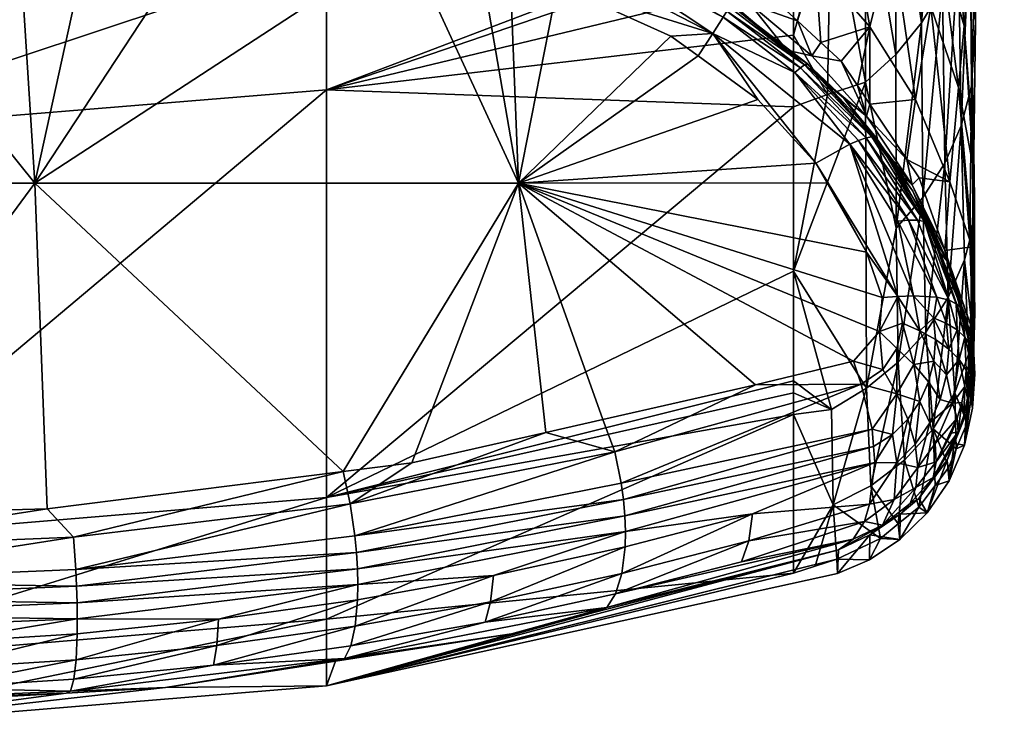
# Model space of a CAD drawing. Extents: x -0.025 to 0.115, y -0.119 to 0.131.
# Tile 508 of 656: x 0.08857 to 0.09513, y 0.06231 to 0.06705. Entities that reach past the tile are written whole.
import ezdxf

# ---------------------------------------------------------------- set-up
doc = ezdxf.new("R2010")
doc.units = 0
doc.layers.add('mesh', color=7, linetype='CONTINUOUS')

msp = doc.modelspace()

# ---------------------------------------------------------------- meshes
at = {"layer": 'mesh'}
mesh = msp.add_polyface(dxfattribs=at)
corners = [(0.0949322, 0.0661628, 0.0699289), (0.0948661, 0.0670102, 0.0684708), (0.0949058, 0.0674878, 0.0653805), (0.0947886, 0.0696561, 0.0605278), (0.0950717, 0.0706842, 0.0539714), (0.0949308, 0.0691904, 0.0598795), (0.0950708, 0.0700919, 0.0531512), (0.0949902, 0.068648, 0.0592351), (0.0948553, 0.0685671, 0.062863), (0.0949261, 0.0657202, 0.0712664), (0.094915, 0.0666087, 0.0649372), (0.094935, 0.0658582, 0.0712703), (0.0949355, 0.0699017, 0.0493396), (0.0950035, 0.0704737, 0.0481996), (0.094961, 0.0708828, 0.0465767), (0.0949971, 0.0701824, 0.049391), (0.0949163, 0.0691688, 0.052331), (0.0949979, 0.0702211, 0.0492327), (0.0949074, 0.0677741, 0.0585965), (0.0949656, 0.0687487, 0.0552554), (0.0949039, 0.065584, 0.0712627), (0.0948309, 0.0689104, 0.0523516), (0.094849, 0.0696522, 0.0492958), (0.0951346, 0.0715664, 0.0510603), (0.0949812, 0.0694599, 0.0523465), (0.0949579, 0.0681561, 0.0586177), (0.0949434, 0.0670346, 0.064982), (0.09493, 0.0660551, 0.0712573), (0.0949199, 0.0655374, 0.077646), (0.0948299, 0.0665992, 0.0715705)]
mesh.append_faces([[corners[k] for k in face] for face in [(0, 1, 2, 2), (3, 4, 5, 5), (6, 5, 4, 4), (7, 5, 6, 6), (7, 8, 5, 5), (2, 8, 7, 7), (9, 0, 10, 10), (9, 11, 0, 0), (12, 13, 14, 14), (15, 12, 16, 16), (17, 12, 15, 15), (17, 13, 12, 12), (18, 19, 16, 16), (10, 20, 9, 9), (12, 21, 16, 16), (14, 22, 12, 12), (23, 24, 6, 6), (23, 15, 24, 24), (2, 25, 26, 26), (7, 25, 2, 2), (6, 25, 7, 7), (6, 19, 25, 25), (24, 19, 6, 6), (0, 2, 26, 26), (27, 1, 0, 0), (28, 29, 27, 27), (11, 27, 0, 0), (28, 27, 11, 11), (25, 10, 26, 26), (25, 18, 10, 10), (10, 0, 26, 26), (15, 16, 24, 24), (16, 19, 24, 24), (18, 25, 19, 19)]])
mesh = msp.add_polyface(dxfattribs=at)
corners = [(0.0944765, 0.0680056, 0.0692732), (0.0946442, 0.0671384, 0.0718908), (0.0943841, 0.0676062, 0.0722125), (0.0947092, 0.0675447, 0.0688711), (0.0945771, 0.0684769, 0.0663442), (0.0947805, 0.0680198, 0.0658611), (0.0947727, 0.0659712, 0.0777922), (0.0945678, 0.0659977, 0.0840335), (0.0944862, 0.0661196, 0.0840335), (0.094543, 0.0665184, 0.0779526), (0.0948661, 0.0670102, 0.0684708), (0.0949058, 0.0674878, 0.0653805), (0.0948299, 0.0665992, 0.0715705), (0.0942395, 0.0664881, 0.0840336), (0.0945824, 0.0670311, 0.0586354), (0.0944144, 0.0656626, 0.0648861), (0.0945919, 0.0658657, 0.0648945), (0.0944113, 0.0668186, 0.0586444), (0.094407, 0.0682161, 0.0524009), (0.0945776, 0.0684296, 0.0523872), (0.0948297, 0.0675139, 0.058611), (0.0947373, 0.0660942, 0.0649062), (0.0948466, 0.0663437, 0.0649207), (0.0947217, 0.0672647, 0.0586241), (0.0948309, 0.0689104, 0.0523516), (0.0947185, 0.0686627, 0.0523705), (0.094915, 0.0666087, 0.0649372), (0.0949039, 0.065584, 0.0712627), (0.0949074, 0.0677741, 0.0585965), (0.094521, 0.0659499, 0.0875529), (0.0944413, 0.0660207, 0.0964518), (0.0942741, 0.0662459, 0.0964214), (0.0942159, 0.0664087, 0.0878712), (0.0945256, 0.0659073, 0.0964672), (0.0942776, 0.0662689, 0.0965306), (0.09493, 0.0660551, 0.0712573), (0.0949199, 0.0655374, 0.077646)]
mesh.append_faces([[corners[k] for k in face] for face in [(0, 1, 2, 2), (0, 3, 1, 1), (4, 3, 0, 0), (4, 5, 3, 3), (6, 7, 8, 8), (1, 9, 2, 2), (10, 5, 11, 11), (10, 3, 5, 5), (12, 3, 10, 10), (12, 1, 3, 3), (6, 1, 12, 12), (6, 9, 1, 1), (8, 9, 6, 6), (8, 13, 9, 9), (14, 15, 16, 16), (14, 17, 15, 15), (14, 18, 17, 17), (19, 18, 14, 14), (20, 21, 22, 22), (20, 23, 21, 21), (24, 23, 20, 20), (24, 25, 23, 23), (26, 22, 27, 27), (28, 22, 26, 26), (28, 20, 22, 22), (23, 16, 21, 21), (23, 14, 16, 16), (25, 14, 23, 23), (25, 19, 14, 14), (29, 30, 31, 31), (32, 8, 29, 29), (33, 34, 30, 30), (35, 12, 10, 10), (36, 6, 12, 12)]])
mesh = msp.add_polyface(dxfattribs=at)
corners = [(0.0906177, 0.0638665, 0.0690959), (0.0870297, 0.0627568, 0.0766149), (0.0906177, 0.063055, 0.0765957), (0.0870297, 0.0635669, 0.0691078), (0.0906176, 0.0665834, 0.0541735), (0.0870297, 0.0662902, 0.0541355), (0.0906176, 0.0674826, 0.0504646), (0.0870297, 0.0671946, 0.0504051), (0.0888296, 0.0683158, 0.0467085), (0.0870429, 0.0635239, 0.0997077), (0.0865027, 0.0637301, 0.0996655), (0.0870407, 0.0637449, 0.0996416), (0.0860871, 0.0633256, 0.0996652), (0.0851515, 0.0636012, 0.0995818), (0.0908171, 0.0635007, 0.0991653), (0.0889526, 0.0632748, 0.0995428), (0.0889472, 0.0633858, 0.0995673), (0.0908238, 0.0633916, 0.0991279), (0.0889561, 0.063165, 0.0995049), (0.0908266, 0.0632857, 0.0990778), (0.0889575, 0.0630588, 0.0994539), (0.087043, 0.063306, 0.0996966), (0.0889318, 0.0636028, 0.0995789), (0.087043, 0.0631946, 0.099672), (0.0870431, 0.0630846, 0.099634), (0.0860827, 0.0631044, 0.0996027), (0.0870431, 0.0629783, 0.0995826), (0.0886745, 0.0659615, 0.0987624), (0.0885507, 0.0679258, 0.0975285), (0.089098, 0.0678966, 0.0974963), (0.0870298, 0.0680068, 0.097618), (0.0853815, 0.0659615, 0.0987621), (0.0899151, 0.0678531, 0.0974482), (0.0887575, 0.063792, 0.0995655), (0.0907295, 0.0640389, 0.0991444)]
mesh.append_faces([[corners[k] for k in face] for face in [(0, 1, 2, 2), (0, 3, 1, 1), (4, 3, 0, 0), (4, 5, 3, 3), (6, 5, 4, 4), (6, 7, 5, 5), (6, 8, 7, 7), (9, 10, 11, 11), (12, 13, 9, 9), (14, 15, 16, 16), (17, 18, 15, 15), (19, 20, 18, 18), (16, 21, 22, 22), (15, 21, 16, 16), (15, 23, 21, 21), (18, 23, 15, 15), (18, 24, 23, 23), (20, 24, 18, 18), (21, 9, 22, 22), (21, 12, 9, 9), (23, 12, 21, 21), (23, 25, 12, 12), (24, 25, 23, 23), (24, 26, 25, 25), (27, 28, 29, 29), (27, 30, 28, 28), (31, 30, 27, 27), (29, 32, 27, 27), (11, 31, 27, 27), (10, 31, 11, 11), (9, 11, 33, 33), (22, 9, 33, 33), (27, 34, 33, 33), (11, 27, 33, 33)]])
mesh = msp.add_polyface(dxfattribs=at)
corners = [(0.0929929, 0.0674447, 0.0887943), (0.0927514, 0.0674446, 0.0963847), (0.0922326, 0.0676693, 0.0964227), (0.0920142, 0.0678912, 0.0893764), (0.0923529, 0.0679926, 0.0840332), (0.0906177, 0.0638665, 0.0690959), (0.0937298, 0.0664711, 0.0586714), (0.0906176, 0.0665834, 0.0541735), (0.0937298, 0.0677699, 0.0524223), (0.0906176, 0.0674826, 0.0504646), (0.0937299, 0.0673354, 0.0542728), (0.0937298, 0.0676494, 0.0529076), (0.0937298, 0.0682183, 0.0506173), (0.092253, 0.0676926, 0.0965247), (0.0922525, 0.0676365, 0.0967491), (0.0911836, 0.0679996, 0.0967457), (0.0922552, 0.0676708, 0.0966376), (0.0911881, 0.0679643, 0.0968568), (0.0911758, 0.0680218, 0.096633), (0.0922446, 0.0675901, 0.0968567), (0.0932615, 0.067068, 0.0968039), (0.0886745, 0.0659615, 0.0987624), (0.0911502, 0.0675791, 0.0973142), (0.0918978, 0.0659615, 0.0980892), (0.0899151, 0.0678531, 0.0974482), (0.0921573, 0.0672826, 0.0972165), (0.0929132, 0.0669415, 0.097162), (0.0918392, 0.0674262, 0.0972395), (0.0916386, 0.0674707, 0.0972613), (0.0917894, 0.0678612, 0.0964552), (0.0931926, 0.0669601, 0.0970011), (0.0922143, 0.0674647, 0.0970517), (0.0911715, 0.067707, 0.0972414), (0.0911866, 0.0678565, 0.0970652), (0.0911891, 0.0679163, 0.0969641)]
mesh.append_faces([[corners[k] for k in face] for face in [(0, 1, 2, 2), (0, 3, 4, 4), (2, 3, 0, 0), (5, 6, 7, 7), (7, 8, 9, 9), (10, 11, 7, 7), (8, 12, 9, 9), (13, 2, 1, 1), (14, 15, 16, 16), (17, 15, 14, 14), (16, 18, 13, 13), (15, 18, 16, 16), (14, 19, 17, 17), (14, 20, 19, 19), (21, 22, 23, 23), (21, 24, 22, 22), (25, 26, 23, 23), (23, 27, 25, 25), (23, 28, 27, 27), (22, 28, 23, 23), (2, 29, 3, 3), (30, 26, 25, 25), (31, 27, 28, 28), (29, 2, 13, 13), (31, 25, 27, 27), (31, 30, 25, 25), (32, 22, 24, 24), (32, 28, 22, 22), (32, 31, 28, 28), (33, 31, 32, 32), (31, 19, 30, 30), (31, 34, 19, 19), (33, 34, 31, 31)]])
mesh = msp.add_polyface(dxfattribs=at)
corners = [(0.0939119, 0.0668997, 0.0840336), (0.0942389, 0.067003, 0.0781134), (0.0940478, 0.0667742, 0.0840336), (0.0938746, 0.067423, 0.0782747), (0.0937555, 0.0670441, 0.0840336), (0.0935307, 0.0672515, 0.0840336), (0.0941561, 0.0666125, 0.0840336), (0.094543, 0.0665184, 0.0779526), (0.0942395, 0.0664881, 0.0840336), (0.0934626, 0.06778, 0.0784366), (0.0940653, 0.0680045, 0.0725352), (0.0943841, 0.0676062, 0.0722125), (0.0939795, 0.0678781, 0.0524184), (0.0937298, 0.0677699, 0.0524223), (0.0937298, 0.0676494, 0.0529076), (0.0942071, 0.0680297, 0.0524114), (0.0944113, 0.0668186, 0.0586444), (0.094407, 0.0682161, 0.0524009), (0.0942097, 0.0666344, 0.0586508), (0.0939562, 0.0665525, 0.0586623), (0.0937299, 0.0669468, 0.0559623), (0.0937299, 0.0673354, 0.0542728), (0.0938512, 0.0668105, 0.0881845), (0.0934401, 0.0671541, 0.0884924), (0.0936859, 0.0668482, 0.0963682), (0.0933427, 0.0671377, 0.0963546), (0.0933124, 0.0671511, 0.0964682), (0.093821, 0.0667595, 0.0964792), (0.093803, 0.0667499, 0.0965947), (0.0938138, 0.0667403, 0.0963732), (0.0940631, 0.06653, 0.0963831), (0.0937393, 0.0666997, 0.0968188), (0.0932615, 0.067068, 0.0968039), (0.0937756, 0.06673, 0.0967087), (0.0932859, 0.0671069, 0.0966951), (0.0933029, 0.0671346, 0.0965824), (0.0931926, 0.0669601, 0.0970011)]
mesh.append_faces([[corners[k] for k in face] for face in [(0, 1, 2, 2), (0, 3, 1, 1), (4, 3, 0, 0), (4, 5, 3, 3), (1, 6, 2, 2), (7, 8, 1, 1), (9, 3, 5, 5), (10, 3, 9, 9), (10, 1, 3, 3), (11, 1, 10, 10), (11, 7, 1, 1), (12, 13, 14, 14), (15, 16, 17, 17), (18, 16, 15, 15), (18, 12, 19, 19), (15, 12, 18, 18), (12, 20, 19, 19), (12, 21, 20, 20), (14, 21, 12, 12), (22, 0, 2, 2), (22, 4, 0, 0), (23, 4, 22, 22), (23, 5, 4, 4), (24, 23, 22, 22), (25, 23, 24, 24), (26, 27, 28, 28), (24, 27, 26, 26), (29, 27, 24, 24), (29, 30, 27, 27), (31, 32, 33, 33), (34, 35, 28, 28), (35, 26, 28, 28), (28, 33, 34, 34), (36, 32, 31, 31)]])
mesh = msp.add_polyface(dxfattribs=at)
corners = [(0.0934626, 0.06778, 0.0784366), (0.0933616, 0.0674076, 0.0840336), (0.0931196, 0.067548, 0.0840335), (0.0935307, 0.0672515, 0.0840336), (0.0930109, 0.06808, 0.0785991), (0.0927992, 0.0677338, 0.0840334), (0.0929929, 0.0674447, 0.0887943), (0.0930781, 0.0673032, 0.0963607), (0.0927514, 0.0674446, 0.0963847), (0.0934401, 0.0671541, 0.0884924), (0.0923529, 0.0679926, 0.0840332), (0.0933427, 0.0671377, 0.0963546), (0.0906176, 0.0665834, 0.0541735), (0.0937299, 0.0669468, 0.0559623), (0.0937299, 0.0673354, 0.0542728), (0.0937298, 0.0664711, 0.0586714), (0.0937298, 0.0676494, 0.0529076), (0.0937298, 0.0677699, 0.0524223), (0.0936859, 0.0668482, 0.0963682), (0.0933124, 0.0671511, 0.0964682), (0.092253, 0.0676926, 0.0965247), (0.0932859, 0.0671069, 0.0966951), (0.0922552, 0.0676708, 0.0966376), (0.0933029, 0.0671346, 0.0965824), (0.0922525, 0.0676365, 0.0967491), (0.0932615, 0.067068, 0.0968039), (0.0937756, 0.06673, 0.0967087), (0.0918978, 0.0659615, 0.0980892), (0.0930943, 0.0668094, 0.0971655), (0.0934916, 0.0665197, 0.0971732), (0.0929132, 0.0669415, 0.097162), (0.0942173, 0.0655006, 0.0973783), (0.0943216, 0.0651989, 0.0974673), (0.0931926, 0.0669601, 0.0970011), (0.0938784, 0.0660952, 0.0972357), (0.0922446, 0.0675901, 0.0968567), (0.0939613, 0.0659627, 0.0972654)]
mesh.append_faces([[corners[k] for k in face] for face in [(0, 1, 2, 2), (0, 3, 1, 1), (4, 2, 5, 5), (4, 0, 2, 2), (6, 7, 8, 8), (9, 7, 6, 6), (6, 10, 5, 5), (6, 1, 9, 9), (6, 2, 1, 1), (5, 2, 6, 6), (1, 3, 9, 9), (11, 7, 9, 9), (12, 13, 14, 14), (12, 15, 13, 13), (12, 16, 17, 17), (18, 19, 11, 11), (19, 7, 11, 11), (19, 8, 7, 7), (20, 8, 19, 19), (21, 22, 23, 23), (24, 22, 21, 21), (23, 20, 19, 19), (22, 20, 23, 23), (21, 25, 24, 24), (21, 26, 25, 25), (27, 28, 29, 29), (27, 30, 28, 28), (31, 32, 27, 27), (33, 28, 30, 30), (29, 28, 33, 33), (34, 29, 33, 33), (33, 35, 25, 25), (27, 34, 36, 36), (29, 34, 27, 27)]])
mesh = msp.add_polyface(dxfattribs=at)
corners = [(0.0942389, 0.067003, 0.0781134), (0.0942395, 0.0664881, 0.0840336), (0.0941561, 0.0666125, 0.0840336), (0.0944144, 0.0656626, 0.0648861), (0.0944113, 0.0668186, 0.0586444), (0.0942097, 0.0666344, 0.0586508), (0.0939562, 0.0665525, 0.0586623), (0.0937299, 0.0669468, 0.0559623), (0.0937298, 0.0664711, 0.0586714), (0.0942159, 0.0664087, 0.0878712), (0.0940631, 0.06653, 0.0963831), (0.0938138, 0.0667403, 0.0963732), (0.094521, 0.0659499, 0.0875529), (0.0942741, 0.0662459, 0.0964214), (0.0936859, 0.0668482, 0.0963682), (0.0940478, 0.0667742, 0.0840336), (0.0938512, 0.0668105, 0.0881845), (0.0944862, 0.0661196, 0.0840335), (0.0942776, 0.0662689, 0.0965306), (0.0944413, 0.0660207, 0.0964518), (0.0941637, 0.0662462, 0.0968759), (0.094213, 0.066263, 0.0967642), (0.0945565, 0.0657143, 0.0968686), (0.0937393, 0.0666997, 0.0968188), (0.0946028, 0.0657055, 0.0967499), (0.0942511, 0.0662705, 0.0966482), (0.0937756, 0.06673, 0.0967087), (0.093803, 0.0667499, 0.0965947), (0.093821, 0.0667595, 0.0964792), (0.0918978, 0.0659615, 0.0980892), (0.0939613, 0.0659627, 0.0972654), (0.0942173, 0.0655006, 0.0973783), (0.0937297, 0.065376, 0.0649083), (0.0938784, 0.0660952, 0.0972357), (0.0944258, 0.0652061, 0.0973941), (0.0941043, 0.0662205, 0.0969808), (0.0944965, 0.0657152, 0.0969826), (0.0944242, 0.0657081, 0.0970888), (0.0945291, 0.0652113, 0.0973149), (0.0931926, 0.0669601, 0.0970011)]
mesh.append_faces([[corners[k] for k in face] for face in [(0, 1, 2, 2), (3, 4, 5, 5), (6, 7, 8, 8), (9, 10, 11, 11), (12, 13, 10, 10), (14, 9, 11, 11), (2, 1, 9, 9), (9, 15, 2, 2), (9, 16, 15, 15), (14, 16, 9, 9), (9, 12, 10, 10), (1, 17, 9, 9), (18, 13, 19, 19), (20, 21, 22, 22), (20, 23, 21, 21), (24, 25, 18, 18), (21, 26, 25, 25), (23, 26, 21, 21), (27, 25, 26, 26), (28, 25, 27, 27), (28, 18, 25, 25), (10, 18, 28, 28), (10, 13, 18, 18), (29, 30, 31, 31), (5, 6, 32, 32), (6, 8, 32, 32), (33, 31, 30, 30), (33, 34, 31, 31), (35, 34, 33, 33), (36, 35, 20, 20), (37, 38, 35, 35), (35, 23, 20, 20), (35, 39, 23, 23), (33, 39, 35, 35)]])
mesh = msp.add_polyface(dxfattribs=at)
corners = [(0.0942168, 0.0645961, 0.0712461), (0.0944279, 0.0647682, 0.0712465), (0.0944144, 0.0656626, 0.0648861), (0.093983, 0.0644539, 0.0712479), (0.0937297, 0.0646451, 0.0690716), (0.0937297, 0.0645633, 0.0695373), (0.0942097, 0.0666344, 0.0586508), (0.0942448, 0.0639438, 0.0776609), (0.0939932, 0.0638173, 0.0776547), (0.0937297, 0.0644207, 0.0712583), (0.0937297, 0.065376, 0.0649083), (0.0906177, 0.0638665, 0.0690959), (0.0937298, 0.0664711, 0.0586714), (0.0944258, 0.0652061, 0.0973941), (0.0943216, 0.0651989, 0.0974673), (0.0942173, 0.0655006, 0.0973783), (0.0934775, 0.0646184, 0.0980947), (0.0941817, 0.0646223, 0.0977477), (0.09254, 0.0641717, 0.0985904), (0.09413, 0.0647751, 0.09774), (0.0926067, 0.0637447, 0.098514), (0.0942631, 0.0642061, 0.0976696), (0.0942714, 0.0640995, 0.0976287), (0.0925973, 0.0638528, 0.0985506), (0.0942541, 0.0643214, 0.0977138), (0.0925825, 0.0639613, 0.0985753), (0.0943034, 0.0649722, 0.0975753), (0.0943905, 0.0642865, 0.0976056), (0.0944174, 0.0640984, 0.097502), (0.0943244, 0.0647189, 0.0976511), (0.0942372, 0.0638228, 0.0974297), (0.0944183, 0.064558, 0.0976099), (0.0944176, 0.0648592, 0.0975512), (0.0918978, 0.0659615, 0.0980892)]
mesh.append_faces([[corners[k] for k in face] for face in [(0, 1, 2, 2), (3, 4, 5, 5), (2, 6, 0, 0), (0, 7, 1, 1), (0, 8, 7, 7), (3, 8, 0, 0), (3, 9, 8, 8), (5, 9, 3, 3), (3, 10, 4, 4), (0, 10, 3, 3), (0, 6, 10, 10), (11, 10, 12, 12), (13, 14, 15, 15), (16, 17, 18, 18), (19, 17, 16, 16), (20, 21, 22, 22), (23, 24, 21, 21), (25, 24, 23, 23), (17, 24, 25, 25), (18, 17, 25, 25), (14, 13, 26, 26), (22, 27, 28, 28), (22, 21, 27, 27), (21, 24, 27, 27), (19, 26, 29, 29), (22, 28, 30, 30), (24, 31, 27, 27), (24, 17, 31, 31), (29, 26, 32, 32), (29, 17, 19, 19), (29, 31, 17, 17), (33, 19, 16, 16), (33, 26, 19, 19), (33, 14, 26, 26)]])
mesh = msp.add_polyface(dxfattribs=at)
corners = [(0.0948466, 0.0663437, 0.0649207), (0.0948685, 0.0654508, 0.0712592), (0.0949039, 0.065584, 0.0712627), (0.0949253, 0.0649623, 0.0776475), (0.0947607, 0.0651984, 0.0712533), (0.0947373, 0.0660942, 0.0649062), (0.0946111, 0.0649694, 0.0712489), (0.0945919, 0.0658657, 0.0648945), (0.0947562, 0.0654388, 0.0872299), (0.0946926, 0.0655149, 0.0965457), (0.0946313, 0.0656588, 0.0965169), (0.0948933, 0.0649376, 0.0904465), (0.0944413, 0.0660207, 0.0964518), (0.094521, 0.0659499, 0.0875529), (0.0945256, 0.0659073, 0.0964672), (0.0944862, 0.0661196, 0.0840335), (0.0945678, 0.0659977, 0.0840335), (0.0946348, 0.0656893, 0.0966294), (0.0944965, 0.0657152, 0.0969826), (0.0941637, 0.0662462, 0.0968759), (0.0945565, 0.0657143, 0.0968686), (0.094213, 0.066263, 0.0967642), (0.0946028, 0.0657055, 0.0967499), (0.0942776, 0.0662689, 0.0965306), (0.0942511, 0.0662705, 0.0966482), (0.0949199, 0.0655374, 0.077646), (0.0947377, 0.0655119, 0.0840336), (0.0947727, 0.0659712, 0.0777922), (0.0949098, 0.0650197, 0.0840337), (0.0948502, 0.0651298, 0.0967512), (0.0948141, 0.0651569, 0.0968733), (0.0947672, 0.0651812, 0.0969958), (0.0946843, 0.0652025, 0.097142), (0.0944242, 0.0657081, 0.0970888), (0.0944258, 0.0652061, 0.0973941), (0.0941043, 0.0662205, 0.0969808), (0.0945291, 0.0652113, 0.0973149)]
mesh.append_faces([[corners[k] for k in face] for face in [(0, 1, 2, 2), (3, 2, 1, 1), (0, 4, 1, 1), (0, 5, 4, 4), (5, 6, 4, 4), (5, 7, 6, 6), (8, 9, 10, 10), (8, 11, 9, 9), (8, 12, 13, 13), (8, 14, 12, 12), (10, 14, 8, 8), (15, 16, 13, 13), (9, 17, 10, 10), (18, 19, 20, 20), (20, 21, 22, 22), (17, 14, 10, 10), (17, 23, 14, 14), (22, 23, 17, 17), (21, 24, 22, 22), (25, 26, 27, 27), (28, 26, 25, 25), (27, 26, 16, 16), (13, 26, 8, 8), (13, 16, 26, 26), (9, 29, 17, 17), (17, 30, 22, 22), (31, 18, 20, 20), (32, 18, 31, 31), (32, 33, 18, 18), (34, 35, 36, 36), (33, 35, 18, 18), (32, 36, 33, 33), (20, 22, 31, 31)]])
mesh = msp.add_polyface(dxfattribs=at)
corners = [(0.0906177, 0.063055, 0.0765957), (0.0937297, 0.0644207, 0.0712583), (0.0906177, 0.0638665, 0.0690959), (0.0906178, 0.062611, 0.084107), (0.0937298, 0.0633621, 0.0840337), (0.0870297, 0.0623149, 0.084125), (0.0908266, 0.0632857, 0.0990778), (0.0908252, 0.0631854, 0.0990157), (0.0898992, 0.0630549, 0.0992332), (0.0908099, 0.0630097, 0.0988608), (0.0907799, 0.0628773, 0.0986769), (0.0898647, 0.0627495, 0.0988888), (0.0917111, 0.0631707, 0.0985875), (0.0917298, 0.0633475, 0.0987394), (0.0898876, 0.0628801, 0.0990758), (0.0908067, 0.0636107, 0.0991899), (0.0889472, 0.0633858, 0.0995673), (0.0907768, 0.0638251, 0.0992028), (0.0908171, 0.0635007, 0.0991653), (0.0908238, 0.0633916, 0.0991279), (0.0889526, 0.0632748, 0.0995428), (0.0889561, 0.063165, 0.0995049), (0.0889575, 0.0630588, 0.0994539), (0.0926105, 0.0636392, 0.0984654), (0.0926067, 0.0637447, 0.098514), (0.0925973, 0.0638528, 0.0985506), (0.0907295, 0.0640389, 0.0991444), (0.0911856, 0.0640969, 0.0990455), (0.0889318, 0.0636028, 0.0995789), (0.090739, 0.0627932, 0.0984811), (0.0916744, 0.0630361, 0.0984077), (0.0918978, 0.0659615, 0.0980892), (0.0886745, 0.0659615, 0.0987624), (0.0906783, 0.0627759, 0.0982494), (0.0918512, 0.0629584, 0.0979391), (0.089546, 0.0625997, 0.0985489), (0.0887575, 0.063792, 0.0995655)]
mesh.append_faces([[corners[k] for k in face] for face in [(0, 1, 2, 2), (3, 4, 0, 0), (0, 5, 3, 3), (6, 7, 8, 8), (9, 10, 11, 11), (9, 12, 10, 10), (13, 12, 9, 9), (14, 8, 7, 7), (15, 16, 17, 17), (18, 16, 15, 15), (19, 20, 18, 18), (6, 21, 19, 19), (8, 22, 6, 6), (14, 9, 11, 11), (7, 9, 14, 14), (7, 13, 9, 9), (6, 13, 7, 7), (19, 23, 6, 6), (18, 24, 19, 19), (15, 25, 18, 18), (17, 26, 27, 27), (17, 28, 26, 26), (16, 28, 17, 17), (10, 29, 11, 11), (10, 30, 29, 29), (12, 30, 10, 10), (31, 26, 32, 32), (31, 27, 26, 26), (3, 33, 34, 34), (3, 35, 33, 33), (29, 34, 33, 33), (28, 36, 26, 26), (29, 33, 35, 35)]])
mesh = msp.add_polyface(dxfattribs=at)
corners = [(0.0906178, 0.062611, 0.084107), (0.0918512, 0.0629584, 0.0979391), (0.0924004, 0.0630995, 0.0976838), (0.0906177, 0.0638665, 0.0690959), (0.0937297, 0.0645633, 0.0695373), (0.0937297, 0.0646451, 0.0690716), (0.0937297, 0.0644207, 0.0712583), (0.0924851, 0.0631325, 0.0978964), (0.0917298, 0.0633475, 0.0987394), (0.0926084, 0.0635387, 0.0984057), (0.0917111, 0.0631707, 0.0985875), (0.0926105, 0.0636392, 0.0984654), (0.090739, 0.0627932, 0.0984811), (0.0916744, 0.0630361, 0.0984077), (0.0925435, 0.0632234, 0.0980825), (0.0925864, 0.0633607, 0.0982576), (0.0934313, 0.0635772, 0.0978724), (0.0934775, 0.0646184, 0.0980947), (0.09254, 0.0641717, 0.0985904), (0.0924594, 0.0643867, 0.0985171), (0.0907768, 0.0638251, 0.0992028), (0.0911856, 0.0640969, 0.0990455), (0.0920804, 0.0643005, 0.0986743), (0.0908067, 0.0636107, 0.0991899), (0.0908266, 0.0632857, 0.0990778), (0.0908238, 0.0633916, 0.0991279), (0.0926067, 0.0637447, 0.098514), (0.0908171, 0.0635007, 0.0991653), (0.0925973, 0.0638528, 0.0985506), (0.0925825, 0.0639613, 0.0985753), (0.0934563, 0.0637566, 0.0980163), (0.0918978, 0.0659615, 0.0980892), (0.0940232, 0.0633602, 0.0904506), (0.0940188, 0.0634564, 0.0840337), (0.0940293, 0.0635181, 0.0969267), (0.0937298, 0.0633621, 0.0840337), (0.0937297, 0.065376, 0.0649083), (0.0941276, 0.0635884, 0.0971267)]
mesh.append_faces([[corners[k] for k in face] for face in [(0, 1, 2, 2), (3, 4, 5, 5), (3, 6, 4, 4), (7, 2, 1, 1), (8, 9, 10, 10), (11, 9, 8, 8), (12, 7, 1, 1), (13, 7, 12, 12), (13, 14, 7, 7), (15, 14, 13, 13), (15, 16, 14, 14), (17, 18, 19, 19), (20, 21, 22, 22), (18, 22, 19, 19), (18, 20, 22, 22), (23, 20, 18, 18), (24, 11, 8, 8), (25, 26, 11, 11), (27, 28, 26, 26), (23, 29, 28, 28), (18, 29, 23, 23), (10, 15, 13, 13), (9, 15, 10, 10), (9, 30, 15, 15), (11, 30, 9, 9), (31, 19, 22, 22), (31, 17, 19, 19), (22, 21, 31, 31), (32, 33, 0, 0), (2, 34, 0, 0), (33, 35, 0, 0), (5, 36, 3, 3), (37, 7, 14, 14), (34, 2, 7, 7)]])
mesh = msp.add_polyface(dxfattribs=at)
corners = [(0.0945919, 0.0658657, 0.0648945), (0.0944279, 0.0647682, 0.0712465), (0.0946111, 0.0649694, 0.0712489), (0.0944144, 0.0656626, 0.0648861), (0.0948685, 0.0654508, 0.0712592), (0.0948048, 0.0645643, 0.0776585), (0.0948987, 0.0648263, 0.0776517), (0.0947607, 0.0651984, 0.0712533), (0.0949098, 0.0650197, 0.0840337), (0.0949024, 0.0649804, 0.08694), (0.0947562, 0.0654388, 0.0872299), (0.0948937, 0.0649346, 0.0903299), (0.0948933, 0.0649376, 0.0904465), (0.0945319, 0.0647524, 0.0974909), (0.0944555, 0.0650275, 0.0974639), (0.0945718, 0.0649771, 0.0973899), (0.0948335, 0.0647852, 0.0970735), (0.0948199, 0.0649836, 0.097031), (0.0948715, 0.0649358, 0.0969078), (0.0947647, 0.0648541, 0.0971918), (0.0947497, 0.0650268, 0.0971479), (0.0946628, 0.0650642, 0.097255), (0.0945291, 0.0652113, 0.0973149), (0.0946763, 0.0649188, 0.0972984), (0.09487, 0.0650982, 0.0966291), (0.0946926, 0.0655149, 0.0965457), (0.0947377, 0.0655119, 0.0840336), (0.0949287, 0.0647063, 0.0904485), (0.0949041, 0.0648702, 0.0966551), (0.0946028, 0.0657055, 0.0967499), (0.0948141, 0.0651569, 0.0968733), (0.0947672, 0.0651812, 0.0969958), (0.0948502, 0.0651298, 0.0967512), (0.0946348, 0.0656893, 0.0966294), (0.0944258, 0.0652061, 0.0973941), (0.0943034, 0.0649722, 0.0975753), (0.0946843, 0.0652025, 0.097142), (0.0949038, 0.0648851, 0.0967824), (0.0944176, 0.0648592, 0.0975512)]
mesh.append_faces([[corners[k] for k in face] for face in [(0, 1, 2, 2), (0, 3, 1, 1), (4, 5, 6, 6), (4, 7, 5, 5), (8, 9, 10, 10), (10, 11, 12, 12), (9, 11, 10, 10), (13, 14, 15, 15), (16, 17, 18, 18), (19, 20, 17, 17), (21, 20, 19, 19), (21, 15, 22, 22), (21, 23, 15, 15), (19, 23, 21, 21), (12, 24, 25, 25), (10, 26, 8, 8), (27, 28, 24, 24), (29, 30, 31, 31), (24, 32, 25, 25), (33, 32, 30, 30), (15, 34, 22, 22), (14, 34, 15, 15), (35, 34, 14, 14), (22, 36, 21, 21), (31, 20, 36, 36), (31, 17, 20, 20), (17, 30, 18, 18), (17, 31, 30, 30), (18, 30, 32, 32), (32, 28, 37, 37), (32, 24, 28, 28), (38, 35, 14, 14), (18, 32, 37, 37), (21, 36, 20, 20)]])
mesh = msp.add_polyface(dxfattribs=at)
corners = [(0.0949366, 0.0652378, 0.0776379), (0.094935, 0.0658582, 0.0712703), (0.0949261, 0.0657202, 0.0712664), (0.0949253, 0.0649623, 0.0776475), (0.0948685, 0.0654508, 0.0712592), (0.0948987, 0.0648263, 0.0776517), (0.0949379, 0.0651, 0.0776429), (0.0949039, 0.065584, 0.0712627), (0.0949386, 0.0646892, 0.0840337), (0.0949287, 0.0647063, 0.0904485), (0.0948937, 0.0649346, 0.0903299), (0.0949024, 0.0649804, 0.08694), (0.0948933, 0.0649376, 0.0904465), (0.0949222, 0.0644623, 0.0904502), (0.0949108, 0.0647639, 0.0968003), (0.0949038, 0.0648851, 0.0967824), (0.0949202, 0.0647038, 0.096675), (0.0948715, 0.0649358, 0.0969078), (0.0948808, 0.0647145, 0.0969478), (0.0949061, 0.0646446, 0.0968194), (0.0949298, 0.064791, 0.0840337), (0.0949098, 0.0650197, 0.0840337), (0.0949199, 0.0655374, 0.077646), (0.0949167, 0.0645501, 0.0840337), (0.0948872, 0.0643631, 0.0840337), (0.0949041, 0.0648702, 0.0966551), (0.0949025, 0.0645788, 0.0966932), (0.09487, 0.0650982, 0.0966291), (0.0948683, 0.0642148, 0.0904515), (0.0948806, 0.0644246, 0.0967157)]
mesh.append_faces([[corners[k] for k in face] for face in [(0, 1, 2, 2), (3, 4, 5, 5), (6, 7, 3, 3), (5, 8, 3, 3), (2, 6, 0, 0), (2, 7, 6, 6), (9, 10, 11, 11), (9, 12, 10, 10), (13, 9, 8, 8), (14, 15, 16, 16), (17, 15, 14, 14), (18, 14, 19, 19), (20, 21, 22, 22), (0, 20, 22, 22), (0, 22, 1, 1), (3, 20, 6, 6), (3, 8, 20, 20), (5, 23, 8, 8), (5, 24, 23, 23), (0, 6, 20, 20), (13, 16, 25, 25), (13, 26, 16, 16), (27, 12, 9, 9), (20, 11, 21, 21), (20, 9, 11, 11), (20, 8, 9, 9), (13, 8, 23, 23), (25, 9, 13, 13), (13, 28, 26, 26), (15, 25, 16, 16), (26, 29, 19, 19), (14, 16, 26, 26), (19, 14, 26, 26)]])
mesh = msp.add_polyface(dxfattribs=at)
corners = [(0.0944701, 0.0641148, 0.0776635), (0.0946596, 0.0643239, 0.0776626), (0.0946111, 0.0649694, 0.0712489), (0.0948987, 0.0648263, 0.0776517), (0.0948048, 0.0645643, 0.0776585), (0.0948872, 0.0643631, 0.0840337), (0.0944279, 0.0647682, 0.0712465), (0.0947607, 0.0651984, 0.0712533), (0.0946653, 0.0647756, 0.0973494), (0.0946763, 0.0649188, 0.0972984), (0.0947503, 0.0646838, 0.0972432), (0.0945718, 0.0649771, 0.0973899), (0.0945319, 0.0647524, 0.0974909), (0.0944176, 0.0648592, 0.0975512), (0.0944555, 0.0650275, 0.0974639), (0.0948705, 0.0646059, 0.0969702), (0.0948903, 0.0645277, 0.0968398), (0.0948639, 0.0644138, 0.0968611), (0.0946305, 0.0646375, 0.0974069), (0.0947076, 0.0645192, 0.0973013), (0.0948808, 0.0647145, 0.0969478), (0.0948335, 0.0647852, 0.0970735), (0.0949061, 0.0646446, 0.0968194), (0.0948806, 0.0644246, 0.0967157), (0.0948715, 0.0649358, 0.0969078), (0.0949108, 0.0647639, 0.0968003), (0.0947647, 0.0648541, 0.0971918), (0.0948199, 0.0649836, 0.097031), (0.0948507, 0.0644993, 0.0969939), (0.0945727, 0.0645074, 0.0974697), (0.0946374, 0.0643639, 0.0973647), (0.09479, 0.0644956, 0.0971501), (0.0948215, 0.0643953, 0.0970188), (0.0944183, 0.064558, 0.0976099), (0.0943244, 0.0647189, 0.0976511), (0.0944925, 0.0643891, 0.0975364)]
mesh.append_faces([[corners[k] for k in face] for face in [(0, 1, 2, 2), (3, 4, 5, 5), (6, 0, 2, 2), (7, 1, 4, 4), (7, 2, 1, 1), (8, 9, 10, 10), (8, 11, 9, 9), (12, 11, 8, 8), (13, 14, 12, 12), (15, 16, 17, 17), (8, 18, 12, 12), (8, 19, 18, 18), (10, 19, 8, 8), (20, 15, 21, 21), (20, 16, 15, 15), (22, 16, 20, 20), (22, 23, 16, 16), (20, 24, 25, 25), (21, 24, 20, 20), (26, 27, 21, 21), (26, 10, 9, 9), (21, 10, 26, 26), (17, 28, 15, 15), (29, 12, 18, 18), (18, 19, 30, 30), (10, 31, 19, 19), (28, 32, 31, 31), (21, 31, 10, 10), (15, 31, 21, 21), (15, 28, 31, 31), (33, 12, 29, 29), (33, 13, 12, 12), (34, 13, 33, 33), (29, 35, 33, 33)]])
mesh = msp.add_polyface(dxfattribs=at)
corners = [(0.0944701, 0.0641148, 0.0776635), (0.0945654, 0.0638026, 0.0840337), (0.0946596, 0.0643239, 0.0776626), (0.0944279, 0.0647682, 0.0712465), (0.0942448, 0.0639438, 0.0776609), (0.0948048, 0.0645643, 0.0776585), (0.0948149, 0.06419, 0.0840337), (0.0948872, 0.0643631, 0.0840337), (0.0948683, 0.0642148, 0.0904515), (0.0948002, 0.0642268, 0.0967503), (0.0948806, 0.0644246, 0.0967157), (0.0947661, 0.0639778, 0.0904524), (0.0948639, 0.0644138, 0.0968611), (0.0948903, 0.0645277, 0.0968398), (0.0945727, 0.0645074, 0.0974697), (0.0945404, 0.064222, 0.097432), (0.0944925, 0.0643891, 0.0975364), (0.094764, 0.0640683, 0.0840337), (0.0949025, 0.0645788, 0.0966932), (0.0949222, 0.0644623, 0.0904502), (0.0949167, 0.0645501, 0.0840337), (0.0948507, 0.0644993, 0.0969939), (0.0948272, 0.0643035, 0.0968834), (0.0948215, 0.0643953, 0.0970188), (0.0947547, 0.0641148, 0.0967698), (0.0947809, 0.0641973, 0.0969064), (0.0943905, 0.0642865, 0.0976056), (0.0944183, 0.064558, 0.0976099), (0.0944174, 0.0640984, 0.097502), (0.0946374, 0.0643639, 0.0973647), (0.0945584, 0.0640671, 0.0973024), (0.0946739, 0.064227, 0.0972388), (0.09479, 0.0644956, 0.0971501), (0.0946811, 0.0641039, 0.0970992), (0.0947833, 0.0642943, 0.0970447), (0.0946305, 0.0646375, 0.0974069), (0.0947076, 0.0645192, 0.0973013), (0.0946607, 0.0639998, 0.096954)]
mesh.append_faces([[corners[k] for k in face] for face in [(0, 1, 2, 2), (3, 4, 0, 0), (5, 6, 7, 7), (5, 2, 6, 6), (8, 9, 10, 10), (11, 9, 8, 8), (8, 7, 6, 6), (12, 10, 9, 9), (12, 13, 10, 10), (14, 15, 16, 16), (2, 17, 6, 6), (8, 10, 18, 18), (19, 20, 8, 8), (20, 7, 8, 8), (21, 22, 23, 23), (12, 22, 21, 21), (9, 22, 12, 12), (9, 24, 22, 22), (25, 22, 24, 24), (16, 26, 27, 27), (16, 28, 26, 26), (15, 28, 16, 16), (29, 30, 15, 15), (29, 31, 30, 30), (32, 31, 29, 29), (32, 23, 31, 31), (33, 23, 34, 34), (33, 31, 23, 23), (14, 35, 29, 29), (29, 15, 14, 14), (36, 32, 29, 29), (22, 34, 23, 23), (22, 33, 34, 34), (37, 33, 22, 22)]])
mesh = msp.add_polyface(dxfattribs=at)
corners = [(0.0937297, 0.0644207, 0.0712583), (0.0937298, 0.0633621, 0.0840337), (0.0939932, 0.0638173, 0.0776547), (0.0906177, 0.063055, 0.0765957), (0.0925435, 0.0632234, 0.0980825), (0.0934313, 0.0635772, 0.0978724), (0.0933827, 0.063437, 0.0977029), (0.0934563, 0.0637566, 0.0980163), (0.0925864, 0.0633607, 0.0982576), (0.0938746, 0.0634082, 0.0840337), (0.0942448, 0.0639438, 0.0776609), (0.0943092, 0.0635931, 0.0840337), (0.0944283, 0.0636905, 0.0840337), (0.0940188, 0.0634564, 0.0840337), (0.0940232, 0.0633602, 0.0904506), (0.0942384, 0.0636176, 0.0968909), (0.0942359, 0.0634519, 0.0904517), (0.0940293, 0.0635181, 0.0969267), (0.0944391, 0.0635875, 0.0904525), (0.0906178, 0.062611, 0.084107), (0.0942372, 0.0638228, 0.0974297), (0.0942034, 0.063707, 0.0973139), (0.0941276, 0.0635884, 0.0971267), (0.0924851, 0.0631325, 0.0978964), (0.0926067, 0.0637447, 0.098514), (0.0942714, 0.0640995, 0.0976287), (0.0926105, 0.0636392, 0.0984654), (0.0925973, 0.0638528, 0.0985506), (0.0942631, 0.0642061, 0.0976696), (0.0943235, 0.0636828, 0.0970506), (0.0944404, 0.0637561, 0.0968509), (0.0944006, 0.0638541, 0.0972925), (0.0944174, 0.0640984, 0.097502)]
mesh.append_faces([[corners[k] for k in face] for face in [(0, 1, 2, 2), (3, 1, 0, 0), (4, 5, 6, 6), (7, 5, 8, 8), (2, 1, 9, 9), (10, 11, 12, 12), (2, 11, 10, 10), (2, 13, 11, 11), (9, 13, 2, 2), (14, 15, 16, 16), (17, 15, 14, 14), (16, 15, 18, 18), (16, 13, 14, 14), (16, 11, 13, 13), (18, 11, 16, 16), (19, 17, 14, 14), (13, 9, 1, 1), (5, 20, 21, 21), (6, 5, 21, 21), (22, 6, 21, 21), (22, 4, 6, 6), (17, 23, 22, 22), (24, 25, 26, 26), (27, 28, 24, 24), (7, 20, 5, 5), (7, 25, 20, 20), (26, 25, 7, 7), (17, 22, 29, 29), (29, 15, 17, 17), (29, 30, 15, 15), (20, 31, 21, 21), (32, 31, 20, 20), (29, 21, 31, 31), (22, 21, 29, 29)]])
mesh = msp.add_polyface(dxfattribs=at)
corners = [(0.0944701, 0.0641148, 0.0776635), (0.0944283, 0.0636905, 0.0840337), (0.0945654, 0.0638026, 0.0840337), (0.0942448, 0.0639438, 0.0776609), (0.0946735, 0.0639471, 0.0840337), (0.0946596, 0.0643239, 0.0776626), (0.0948683, 0.0642148, 0.0904515), (0.0948149, 0.06419, 0.0840337), (0.0947661, 0.0639778, 0.0904524), (0.0946199, 0.063765, 0.0904527), (0.0944391, 0.0635875, 0.0904525), (0.094764, 0.0640683, 0.0840337), (0.0945658, 0.0638599, 0.0968237), (0.0947547, 0.0641148, 0.0967698), (0.0944404, 0.0637561, 0.0968509), (0.0942384, 0.0636176, 0.0968909), (0.0948002, 0.0642268, 0.0967503), (0.0943092, 0.0635931, 0.0840337), (0.0945461, 0.0639333, 0.0971559), (0.094507, 0.0638265, 0.0970025), (0.0943235, 0.0636828, 0.0970506), (0.0946607, 0.0639998, 0.096954), (0.0948272, 0.0643035, 0.0968834), (0.0947809, 0.0641973, 0.0969064), (0.0945584, 0.0640671, 0.0973024), (0.0944006, 0.0638541, 0.0972925), (0.0944174, 0.0640984, 0.097502), (0.0946811, 0.0641039, 0.0970992), (0.0945404, 0.064222, 0.097432), (0.0946739, 0.064227, 0.0972388)]
mesh.append_faces([[corners[k] for k in face] for face in [(0, 1, 2, 2), (3, 1, 0, 0), (2, 4, 5, 5), (6, 7, 8, 8), (4, 9, 8, 8), (2, 9, 4, 4), (2, 10, 9, 9), (1, 10, 2, 2), (5, 4, 11, 11), (9, 12, 13, 13), (9, 14, 12, 12), (10, 14, 9, 9), (15, 14, 10, 10), (8, 13, 16, 16), (9, 13, 8, 8), (8, 7, 11, 11), (4, 8, 11, 11), (1, 17, 10, 10), (18, 19, 20, 20), (18, 21, 19, 19), (22, 23, 21, 21), (19, 14, 20, 20), (19, 12, 14, 14), (21, 12, 19, 19), (21, 13, 12, 12), (23, 13, 21, 21), (24, 25, 26, 26), (24, 18, 25, 25), (27, 18, 24, 24), (28, 24, 26, 26), (24, 29, 27, 27), (21, 18, 27, 27), (20, 25, 18, 18)]])
mesh = msp.add_polyface(dxfattribs=at)
corners = [(0.0870297, 0.0623149, 0.084125), (0.0888841, 0.062563, 0.0986081), (0.089546, 0.0625997, 0.0985489), (0.0871544, 0.0624673, 0.0987626), (0.0851968, 0.0625551, 0.0986217), (0.0906178, 0.062611, 0.084107), (0.0906177, 0.063055, 0.0765957), (0.0870297, 0.0627568, 0.0766149), (0.0898876, 0.0628801, 0.0990758), (0.088949, 0.0627844, 0.0992312), (0.0898992, 0.0630549, 0.0992332), (0.0889335, 0.0626552, 0.0990419), (0.0870428, 0.0624983, 0.0989632), (0.0879913, 0.0625967, 0.0991351), (0.0889125, 0.0625756, 0.0988402), (0.0870429, 0.0625763, 0.0991669), (0.0851706, 0.0625739, 0.0988429), (0.0889568, 0.0629586, 0.0993904), (0.0889575, 0.0630588, 0.0994539), (0.0898647, 0.0627495, 0.0988888), (0.090739, 0.0627932, 0.0984811), (0.0870431, 0.0629783, 0.0995826), (0.0870431, 0.0630846, 0.099634), (0.0880031, 0.0628988, 0.099486), (0.0879991, 0.0627251, 0.0993257), (0.087043, 0.0627044, 0.099358), (0.0851268, 0.0629569, 0.0993933), (0.0870431, 0.0628781, 0.0995186), (0.0860824, 0.0628979, 0.0994875)]
mesh.append_faces([[corners[k] for k in face] for face in [(0, 1, 2, 2), (0, 3, 1, 1), (4, 3, 0, 0), (5, 0, 2, 2), (6, 7, 0, 0), (8, 9, 10, 10), (11, 9, 8, 8), (12, 13, 14, 14), (12, 15, 13, 13), (16, 15, 12, 12), (10, 17, 18, 18), (9, 17, 10, 10), (8, 19, 11, 11), (12, 1, 3, 3), (14, 1, 12, 12), (14, 2, 1, 1), (20, 2, 14, 14), (18, 21, 22, 22), (18, 23, 21, 21), (17, 23, 18, 18), (17, 24, 23, 23), (9, 24, 17, 17), (9, 13, 24, 24), (11, 13, 9, 9), (11, 14, 13, 13), (19, 14, 11, 11), (19, 20, 14, 14), (25, 26, 27, 27), (25, 13, 15, 15), (24, 13, 25, 25), (21, 27, 28, 28), (23, 27, 21, 21), (24, 27, 23, 23), (24, 25, 27, 27)]])

doc.saveas('drawing.dxf')
